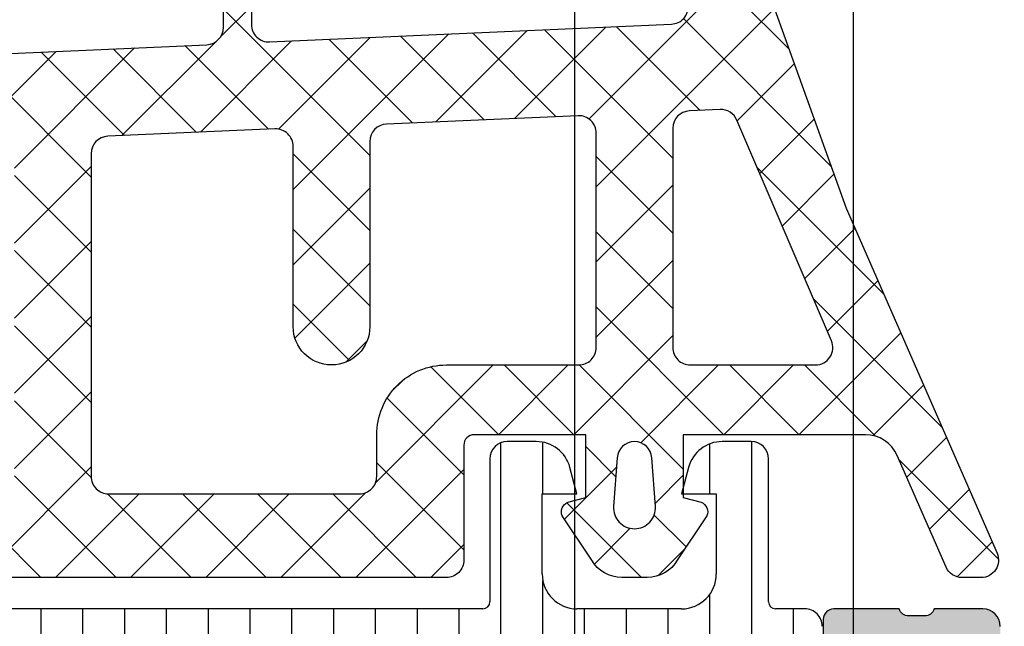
# Model space of a CAD drawing. Header units: millimetres. Extents: x 373037 to 682063, y 76092 to 274210.
# Tile 408 of 552: x 681566 to 681594, y 260267 to 260285. Entities that reach past the tile are written whole.
import ezdxf

# ---------------------------------------------------------------- set-up
doc = ezdxf.new("R2010")
doc.units = ezdxf.units.MM
doc.header["$LTSCALE"] = 100
doc.layers.add('PUDORYS', color=253, linetype='CONTINUOUS')

msp = doc.modelspace()

# ---------------------------------------------------------------- hatches: boundary and pattern name
at = {"layer": 'PUDORYS', "true_color": 0x939598}
h = msp.add_hatch(color=252, dxfattribs=at)
edge = h.paths.add_edge_path()
edge.add_arc((681603.9562517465, 260312.6542703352), 0.5000674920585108, 0.007732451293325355, 89.99226754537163)
edge.add_line((681603.9563192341, 260313.1543378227), (681599.9563192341, 260313.1543378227))
edge.add_arc((681599.9563867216, 260312.6542703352), 0.5000674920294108, 90.0077324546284, 179.9922675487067)
edge.add_line((681599.4563192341, 260312.6543378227), (681599.4563192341, 260311.3542889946))
edge.add_arc((681599.9563561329, 260311.3543258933), 0.500036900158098, 180.0042279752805, 269.9957720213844)
edge.add_line((681599.9563192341, 260310.8542889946), (681600.4563192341, 260310.8542889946))
edge.add_line((681600.4563192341, 260310.8542889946), (681600.4563192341, 260311.8542889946))
edge.add_line((681600.4563192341, 260311.8542889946), (681601.9563192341, 260311.8542889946))
edge.add_arc((681601.9563562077, 260310.8543259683), 0.9999630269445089, -0.0021185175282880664, 90.0021185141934, ccw=False)
edge.add_line((681602.9563192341, 260310.8542889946), (681602.9563192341, 260306.8542889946))
edge.add_arc((681601.9562423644, 260306.8543658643), 1.000076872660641, 270.0044039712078, 359.9955960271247, ccw=False)
edge.add_line((681601.9563192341, 260305.8542889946), (681600.4563192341, 260305.8542889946))
edge.add_line((681600.4563192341, 260305.8542889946), (681600.4563192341, 260306.8542889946))
edge.add_line((681600.4563192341, 260306.8542889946), (681599.9563192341, 260306.8542889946))
edge.add_arc((681599.9562617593, 260306.3543464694), 0.4999425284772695, 89.99341311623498, 180.0065868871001)
edge.add_line((681599.4563192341, 260306.3542889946), (681599.4563192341, 260303.5543012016))
edge.add_arc((681599.9563192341, 260303.5543012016), 0.5, 180, 270)
edge.add_line((681599.9563192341, 260303.0543012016), (681600.156319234, 260303.0543012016))
edge.add_arc((681600.156319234, 260303.5543012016), 0.5, 270, 360)
edge.add_line((681600.656319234, 260303.5543012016), (681600.656319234, 260304.0543012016))
edge.add_arc((681601.1563543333, 260304.0542661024), 0.5000351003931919, 90.00402178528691, 179.995978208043, ccw=False)
edge.add_line((681601.156319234, 260304.5543012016), (681601.9563222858, 260304.5543012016))
edge.add_arc((681601.9563057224, 260304.0542846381), 0.5000165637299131, 0.0018979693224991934, 89.99810203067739, ccw=False)
edge.add_line((681602.4563222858, 260304.0543012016), (681602.4563222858, 260272.7543073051))
edge.add_line((681602.4563222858, 260272.7543073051), (681602.0239256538, 260266.7158496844))
edge.add_arc((681601.0247059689, 260266.7543057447), 0.9999594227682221, 269.9999999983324, 357.79599713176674, ccw=False)
edge.add_line((681601.0247059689, 260265.7543463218), (681594.3562537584, 260265.7543463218))
edge.add_arc((681594.3562537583, 260266.2543463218), 0.5, 180, 270, ccw=False)
edge.add_line((681593.8562537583, 260266.2543463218), (681593.8562537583, 260267.1543463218))
edge.add_arc((681593.3562537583, 260267.1543463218), 0.5, 0, 90)
edge.add_line((681593.3562537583, 260267.6543463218), (681591.9562522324, 260267.6543463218))
edge.add_arc((681591.6887316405, 260267.7331827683), 0.2788950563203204, 268.8354106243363, 343.58012358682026, ccw=False)
edge.add_line((681591.6830632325, 260267.4543453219), (681591.2294692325, 260267.4543453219))
edge.add_arc((681591.223808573, 260267.7332134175), 0.2789255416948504, 196.4245945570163, 271.16287008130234, ccw=False)
edge.add_line((681590.9562652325, 260267.6543463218), (681589.0762542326, 260267.6543463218))
edge.add_arc((681589.0762542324, 260267.3543463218), 0.3000000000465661, 89.99999999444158, 179.9999999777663)
edge.add_line((681588.7762542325, 260267.3543463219), (681588.7762542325, 260266.3743720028))
edge.add_arc((681589.0762542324, 260266.3743720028), 0.2999999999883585, 180, 270.0000000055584)
edge.add_line((681589.0762542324, 260266.0743720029), (681591.8362522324, 260266.0743720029))
edge.add_arc((681591.8362522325, 260265.9543720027), 0.1200000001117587, 5.5584223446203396e-08, 90.00000001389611, ccw=False)
edge.add_line((681591.9562522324, 260265.9543720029), (681591.9562522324, 260261.6543463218))
edge.add_arc((681591.4562522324, 260261.6543463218), 0.5, 270.0000000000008, 360, ccw=False)
edge.add_line((681591.4562522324, 260261.1543463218), (681590.7562522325, 260261.1543463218))
edge.add_line((681590.7562522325, 260261.1543463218), (681588.3634319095, 260262.5358417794))
edge.add_arc((681588.2943720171, 260262.4162265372), 0.1381197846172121, 59.99999999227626, 180)
edge.add_line((681588.1562522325, 260262.4162265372), (681588.1562522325, 260258.6543463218))
edge.add_arc((681586.1562522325, 260258.6543463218), 2, 270.0000000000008, 360, ccw=False)
edge.add_line((681586.1562522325, 260256.6543463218), (681585.5882568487, 260256.6543463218))
edge.add_arc((681585.5882568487, 260256.1543463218), 0.5, 89.9999999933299, 124.4790717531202)
edge.add_arc((681588.1357301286, 260252.4448477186), 4.999999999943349, 124.4790717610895, 174.6507719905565)
edge.add_arc((681583.2943788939, 260252.8924661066), 0.1381197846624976, 172.2975625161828, 299.9999999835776)
edge.add_line((681583.3634387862, 260252.7728508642), (681585.7562591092, 260254.1543463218))
edge.add_line((681585.7562591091, 260254.1543463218), (681586.4562591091, 260254.1543463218))
edge.add_arc((681586.4562591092, 260253.6543463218), 0.5, 0, 90, ccw=False)
edge.add_line((681586.9562591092, 260253.6543463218), (681586.9562591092, 260249.3543206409))
edge.add_arc((681586.8362591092, 260249.3543206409), 0.1199999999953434, 270.0000000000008, 360, ccw=False)
edge.add_line((681586.8362591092, 260249.2343206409), (681584.0762611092, 260249.2343206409))
edge.add_arc((681584.0762611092, 260248.9343206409), 0.3000000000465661, 90.00000000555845, 180)
edge.add_line((681583.7762611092, 260248.9343206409), (681583.7762611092, 260247.9543463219))
edge.add_arc((681584.0762611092, 260247.9543463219), 0.3000000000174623, 180, 269.9999999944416)
edge.add_line((681584.0762611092, 260247.6543463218), (681585.9562721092, 260247.6543463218))
edge.add_arc((681586.2238154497, 260247.5754792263), 0.278925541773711, 88.83712994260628, 163.5754054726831, ccw=False)
edge.add_line((681586.2294761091, 260247.8543473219), (681586.6830701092, 260247.8543473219))
edge.add_arc((681586.6887385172, 260247.5755098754), 0.278895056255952, 16.4198763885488, 91.16458936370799, ccw=False)
edge.add_line((681586.9562591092, 260247.6543463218), (681589.9563175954, 260247.6543463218))
edge.add_line((681589.9563175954, 260247.6543463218), (681590.6564204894, 260248.3544186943))
edge.add_line((681590.6564204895, 260248.3544186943), (681590.6564204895, 260248.9544247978))
edge.add_line((681590.6564204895, 260248.9544247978), (681589.056414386, 260248.9544247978))
edge.add_arc((681589.0564238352, 260249.4544342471), 0.5000094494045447, 180.0010827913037, 269.9989172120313, ccw=False)
edge.add_line((681588.556414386, 260249.4544247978), (681588.556414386, 260249.8498528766))
edge.add_arc((681589.0564143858, 260249.8498528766), 0.4999999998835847, 165.0000000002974, 180, ccw=False)
edge.add_line((681588.5734514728, 260249.9792623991), (681588.9576602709, 260251.4131491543))
edge.add_arc((681589.9235860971, 260251.1543301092), 0.9999999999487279, 89.99999999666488, 165.0000000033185, ccw=False)
edge.add_line((681589.9235860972, 260252.1543301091), (681595.6564082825, 260252.1543301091))
edge.add_line((681595.6564082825, 260252.1543301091), (681595.6564082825, 260248.9544247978))
edge.add_line((681595.6564082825, 260248.9544247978), (681594.8564204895, 260248.9544247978))
edge.add_line((681594.8564204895, 260248.9544247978), (681594.8564204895, 260248.3544186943))
edge.add_line((681594.8564204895, 260248.3544186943), (681596.0688533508, 260247.6544370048))
edge.add_line((681596.0688533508, 260247.6544370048), (681597.1564082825, 260247.6544370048))
edge.add_line((681597.1564082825, 260247.6544370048), (681597.1564082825, 260262.6543463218))
edge.add_arc((681597.6564082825, 260262.6543463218), 0.5, 90, 180, ccw=False)
edge.add_line((681597.6564082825, 260263.1543463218), (681603.4563192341, 260263.1543463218))
edge.add_arc((681603.4563192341, 260264.1543463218), 1, 270, 360)
edge.add_line((681604.4563192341, 260264.1543463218), (681604.4563192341, 260312.6543378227))
edge = h.paths.add_edge_path(flags=16)
edge.add_line((681594.8564204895, 260253.7543301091), (681590.4564204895, 260253.7543301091))
edge.add_arc((681590.4564204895, 260254.2543301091), 0.5, 180, 270, ccw=False)
edge.add_line((681589.9564204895, 260254.2543301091), (681589.9564204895, 260258.6543301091))
edge.add_arc((681590.4564204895, 260258.6543301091), 0.5, 90, 180, ccw=False)
edge.add_line((681590.4564204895, 260259.1543301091), (681594.8564204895, 260259.1543301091))
edge.add_arc((681594.8564204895, 260258.6543301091), 0.5, 0, 90, ccw=False)
edge.add_line((681595.3564204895, 260258.6543301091), (681595.3564204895, 260254.2543301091))
edge.add_arc((681594.8564204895, 260254.2543301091), 0.5, 270.0000000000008, 360, ccw=False)
h = msp.add_hatch(dxfattribs=at)
h.set_pattern_fill('ANSI37', color=252, scale=0.48, angle=180, style=0)
h.set_pattern_definition([(225, (681579.4563192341, 260272.6543378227), (1.077630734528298, -1.077630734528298), []), (315, (681579.4563192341, 260272.6543378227), (1.077630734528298, 1.077630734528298), [])])
edge = h.paths.add_edge_path(flags=16)
edge.add_line((681582.8575962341, 260271.9900438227), (681582.7578522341, 260270.5971898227))
edge.add_arc((681583.3563191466, 260270.5543323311), 0.5999995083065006, 175.9039194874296, 270.0000083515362)
edge.add_arc((681583.3563193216, 260270.5543323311), 0.5999995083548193, 269.9999916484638, 364.0960805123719)
edge.add_line((681583.9547862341, 260270.5971898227), (681583.8550422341, 260271.9900438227))
edge.add_arc((681583.356319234, 260271.9543293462), 0.5000001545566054, 4.096064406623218, 175.903935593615)
edge = h.paths.add_edge_path(flags=16)
edge.add_arc((681584.9563158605, 260275.1543374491), 0.4999996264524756, 179.9999571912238, 270.0000428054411)
edge.add_line((681584.9563162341, 260274.6543378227), (681588.550001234, 260274.6543378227))
edge.add_arc((681588.5500012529, 260275.1543381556), 0.5000003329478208, 269.9999978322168, 383.2180265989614)
edge.add_line((681589.009507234, 260275.3514538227), (681586.293629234, 260281.6825558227))
edge.add_arc((681585.8341238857, 260281.485439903), 0.4999998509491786, 23.21808178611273, 92.50011062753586)
edge.add_line((681585.812313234, 260281.9849638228), (681584.934506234, 260281.9466378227))
edge.add_arc((681584.9563157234, 260281.4471142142), 0.4999994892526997, 92.49997911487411, 180.0000448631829)
edge.add_line((681584.4563162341, 260281.4471138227), (681584.4563162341, 260275.1543378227))
edge = h.paths.add_edge_path(flags=16)
edge.add_line((681559.402397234, 260280.5624998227), (681555.253727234, 260271.6656468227))
edge.add_arc((681555.706880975, 260271.4543376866), 0.4999998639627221, 154.9999920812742, 270.0000296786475)
edge.add_line((681555.7068812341, 260270.9543378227), (681565.056316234, 260270.9543378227))
edge.add_arc((681565.0563166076, 260271.4543374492), 0.4999996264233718, 269.9999571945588, 360.0000428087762)
edge.add_line((681565.556316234, 260271.4543378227), (681565.556316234, 260280.5782608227))
edge.add_arc((681565.0563161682, 260280.5782606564), 0.5000000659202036, 1.904982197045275e-05, 92.50002724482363)
edge.add_line((681565.0345062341, 260281.0777848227), (681559.8337422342, 260280.8507148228))
edge.add_arc((681559.8555519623, 260280.3511894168), 0.5000012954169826, 92.49999748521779, 154.9999080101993)
edge = h.paths.add_edge_path(flags=16)
edge.add_arc((681568.2563158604, 260271.4543374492), 0.4999996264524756, 179.9999571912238, 270.0000428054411)
edge.add_line((681568.256316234, 260270.9543378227), (681575.4563162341, 260270.9543378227))
edge.add_arc((681575.4563166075, 260271.4543374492), 0.4999996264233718, 269.9999571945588, 360.0000428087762)
edge.add_line((681575.9563162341, 260271.4543378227), (681575.9563162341, 260272.6543378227))
edge.add_arc((681577.9563147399, 260272.6543393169), 1.999998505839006, 89.99995719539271, 180.0000428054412, ccw=False)
edge.add_line((681577.9563162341, 260274.6543378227), (681581.7563162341, 260274.6543378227))
edge.add_arc((681581.7563166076, 260275.1543374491), 0.4999996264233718, 269.9999571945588, 360.0000428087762)
edge.add_line((681582.256316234, 260275.1543378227), (681582.256316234, 260281.3073988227))
edge.add_arc((681581.7563161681, 260281.3073986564), 0.5000000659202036, 1.906316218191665e-05, 92.50002724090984)
edge.add_line((681581.7345062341, 260281.8069228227), (681576.2345062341, 260281.5667878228))
edge.add_arc((681576.2563157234, 260281.0672642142), 0.4999994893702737, 92.4999791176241, 180.0000448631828)
edge.add_line((681575.756316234, 260281.0672638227), (681575.756316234, 260275.7543378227))
edge.add_arc((681574.656316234, 260275.7543378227), 1.100000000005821, 180.0000000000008, 360, ccw=False)
edge.add_line((681573.556316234, 260275.7543378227), (681573.556316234, 260280.9275488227))
edge.add_arc((681573.0563161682, 260280.9275486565), 0.5000000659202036, 1.904982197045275e-05, 92.50002724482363)
edge.add_line((681573.0345062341, 260281.4270728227), (681568.2345062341, 260281.2174998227))
edge.add_arc((681568.2563157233, 260280.7179762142), 0.4999994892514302, 92.49997911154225, 180.0000448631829)
edge.add_line((681567.756316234, 260280.7179758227), (681567.756316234, 260271.4543378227))
edge = h.paths.add_edge_path()
edge.add_line((681553.043263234, 260272.8407948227), (681557.141112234, 260281.6286608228))
edge.add_ellipse((681559.8600376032, 260280.3608033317), major_axis=(-3.000002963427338, 0), ratio=1, start_angle=272.5000588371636, end_angle=334.9999693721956, ccw=False)
edge.add_line((681559.729176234, 260283.3579508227), (681560.378126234, 260283.3862848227))
edge.add_ellipse((681560.3563167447, 260283.8858084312), major_axis=(-0.4999994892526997, 0), ratio=1, start_angle=92.4999791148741, end_angle=180.0000448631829)
edge.add_line((681560.856316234, 260283.8858088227), (681560.856316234, 260284.8543378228))
edge.add_ellipse((681560.9563161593, 260284.8543378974), major_axis=(-0.09999992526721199, 0), ratio=1, start_angle=-90.00004282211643, end_angle=4.275541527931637e-05, ccw=False)
edge.add_line((681560.9563162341, 260284.9543378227), (681561.556316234, 260284.9543378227))
edge.add_ellipse((681561.5563163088, 260284.8543378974), major_axis=(-0.09999992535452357, 0), ratio=1, start_angle=179.9999572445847, end_angle=270.0000428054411, ccw=False)
edge.add_line((681561.656316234, 260284.8543378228), (681561.656316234, 260283.9512998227))
edge.add_ellipse((681562.1563162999, 260283.9512999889), major_axis=(-0.5000000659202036, 0), ratio=1, start_angle=1.904982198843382e-05, end_angle=92.5000272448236)
edge.add_line((681562.1781262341, 260283.4517758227), (681571.0784202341, 260283.8456138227))
edge.add_ellipse((681571.0563161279, 260284.3451250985), major_axis=(-0.5000001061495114, 0), ratio=1, start_angle=92.53376922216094, end_angle=180.0000829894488)
edge.add_line((681571.556316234, 260284.3451258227), (681571.556316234, 260284.9543378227))
edge.add_ellipse((681571.6563161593, 260284.9543378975), major_axis=(-0.09999992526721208, 0), ratio=1, start_angle=-90.00004280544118, end_angle=4.28221164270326e-05, ccw=False)
edge.add_line((681571.656316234, 260285.0543378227), (681572.256316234, 260285.0543378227))
edge.add_ellipse((681572.2563163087, 260284.9543378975), major_axis=(-0.09999992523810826, 0), ratio=1, start_angle=179.9999571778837, end_angle=270.0000428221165, ccw=False)
edge.add_line((681572.356316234, 260284.9543378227), (681572.356316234, 260284.4247758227))
edge.add_ellipse((681572.8563167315, 260284.424775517), major_axis=(-0.5000004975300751, 0), ratio=1, start_angle=-3.50313650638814e-05, end_angle=92.53369799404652)
edge.add_line((681572.8784202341, 260283.9252638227), (681584.4186452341, 260284.4359198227))
edge.add_ellipse((681584.3968357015, 260284.9354444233), major_axis=(-0.5000004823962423, 0), ratio=1, start_angle=92.49997908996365, end_angle=183.2170573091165)
edge.add_line((681584.8960482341, 260284.9635038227), (681584.607485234, 260290.0972468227))
edge.add_ellipse((681584.197067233, 260289.9816913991), major_axis=(-0.4263754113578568, 0), ratio=1, start_angle=195.7248544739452, end_angle=339.2410276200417)
edge.add_line((681583.798372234, 260290.1328148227), (681583.799612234, 260289.9002118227))
edge.add_line((681583.7996122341, 260289.9002118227), (681584.0977502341, 260288.0176328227))
edge.add_line((681584.0977502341, 260288.0176328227), (681583.6973242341, 260285.1683478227))
edge.add_ellipse((681583.4002436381, 260285.2100984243), major_axis=(-0.2999999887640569, 0), ratio=1, start_angle=55.4022536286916, end_angle=172.0002559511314, ccw=False)
edge.add_ellipse((681584.9333570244, 260287.4326695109), major_axis=(-3.000047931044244, 0), ratio=1, start_angle=-18.00842457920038, end_angle=55.4023587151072, ccw=False)
edge.add_line((681582.0802782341, 260288.3601548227), (681582.7138542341, 260290.6150458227))
edge.add_ellipse((681583.4890667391, 260290.4541162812), major_axis=(-0.791740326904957, 0), ratio=1, start_angle=276.7983462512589, end_angle=348.2723102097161, ccw=False)
edge.add_line((681583.3953442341, 260291.2402898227), (681584.4535542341, 260291.2415108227))
edge.add_ellipse((681584.3244299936, 260290.0624245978), major_axis=(-1.186135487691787, 0), ratio=1, start_angle=198.655576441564, end_angle=263.75032184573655, ccw=False)
edge.add_line((681585.4482442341, 260290.4418438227), (681586.5425772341, 260287.2005038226))
edge.add_line((681586.5425772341, 260287.2005038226), (681589.4323552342, 260279.1507088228))
edge.add_line((681589.432355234, 260279.1507088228), (681593.765164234, 260269.2528318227))
edge.add_ellipse((681593.3061552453, 260269.0545617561), major_axis=(-0.5000002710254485, 0), ratio=1, start_angle=90.06657638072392, end_angle=203.3620494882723, ccw=False)
edge.add_line((681593.3067362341, 260268.5545618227), (681592.760035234, 260268.5539268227))
edge.add_ellipse((681592.7594549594, 260269.0539269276), major_axis=(-0.5000004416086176, 0), ratio=1, start_angle=23.920824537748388, end_angle=90.06649452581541, ccw=False)
edge.add_line((681592.302401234, 260268.8511898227), (681590.900645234, 260272.0551928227))
edge.add_ellipse((681589.9845041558, 260271.6543384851), major_axis=(-0.9999993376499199, 0), ratio=1, start_angle=203.631614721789, end_angle=270.000052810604)
edge.add_line((681589.984503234, 260272.6543378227), (681584.756561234, 260272.6543378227))
edge.add_line((681584.756561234, 260272.6543378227), (681584.7565522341, 260270.8548588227))
edge.add_line((681584.7565522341, 260270.8548588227), (681585.2713532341, 260270.7169168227))
edge.add_ellipse((681585.1565879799, 260270.4397628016), major_axis=(-0.2999756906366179, 0), ratio=1, start_angle=157.4964333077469, end_angle=247.5062997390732, ccw=False)
edge.add_line((681585.4337222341, 260270.3249498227), (681584.5845552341, 260269.0548228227))
edge.add_ellipse((681583.7186910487, 260269.5545435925), major_axis=(-0.9997207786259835, 0), ratio=1, start_angle=89.99238815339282, end_angle=150.0092393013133, ccw=False)
edge.add_line((681583.718558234, 260268.5548228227), (681582.994197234, 260268.5548538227))
edge.add_ellipse((681582.9944052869, 260269.5545916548), major_axis=(-0.9997378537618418, 0), ratio=1, start_angle=29.991324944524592, end_angle=89.98807632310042, ccw=False)
edge.add_line((681582.1285312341, 260269.0548538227), (681581.2793642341, 260270.3249498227))
edge.add_ellipse((681581.5565117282, 260270.4397617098), major_axis=(-0.2999875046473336, 0), ratio=1, start_angle=-67.50139619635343, end_angle=22.502406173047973, ccw=False)
edge.add_line((681581.441718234, 260270.7169168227), (681581.956534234, 260270.8548888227))
edge.add_line((681581.9565342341, 260270.8548888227), (681581.9565422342, 260272.6543378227))
edge.add_line((681581.956542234, 260272.6543378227), (681578.7563152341, 260272.6543378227))
edge.add_ellipse((681578.7563150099, 260272.3543380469), major_axis=(-0.2999997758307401, 0), ratio=1, start_angle=-90.00004281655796, end_angle=4.279988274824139e-05)
edge.add_line((681578.4563152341, 260272.3543378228), (681578.4563152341, 260269.0543418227))
edge.add_ellipse((681577.9563156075, 260269.0543414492), major_axis=(-0.4999996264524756, 0), ratio=1, start_angle=89.99995719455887, end_angle=180.0000428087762, ccw=False)
edge.add_line((681577.9563152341, 260268.5543418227), (681551.0586932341, 260268.5543418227))
edge.add_line((681551.0586932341, 260268.5543418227), (681550.1635752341, 260270.1047338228))
edge.add_ellipse((681550.5965877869, 260270.3547339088), major_axis=(-0.4999999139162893, 0), ratio=1, start_angle=-89.99993665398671, end_angle=30.000017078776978, ccw=False)
edge.add_line((681550.5965872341, 260270.8547338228), (681550.5965872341, 260272.5521048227))
edge.add_line((681550.5965872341, 260272.5521048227), (681552.590109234, 260272.5521048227))
edge.add_ellipse((681552.5901095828, 260273.0521050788), major_axis=(-0.5000002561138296, 0), ratio=1, start_angle=89.99996004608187, end_angle=154.9998714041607)
h = msp.add_hatch(dxfattribs=at)
h.set_pattern_fill('ANSI37', color=252, scale=0.48, angle=180, style=0)
h.set_pattern_definition([(225, (681579.4563192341, 260272.6543376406), (1.077630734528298, -1.077630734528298), []), (315, (681579.4563192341, 260272.6543376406), (1.077630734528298, 1.077630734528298), [])])
edge = h.paths.add_edge_path(flags=16)
edge.add_line((681582.8575962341, 260271.9900436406), (681582.7578522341, 260270.5971896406))
edge.add_arc((681583.3563191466, 260270.554332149), 0.5999995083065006, 175.9039194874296, 270.0000083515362)
edge.add_arc((681583.3563193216, 260270.554332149), 0.5999995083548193, 269.9999916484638, 364.0960805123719)
edge.add_line((681583.9547862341, 260270.5971896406), (681583.8550422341, 260271.9900436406))
edge.add_arc((681583.356319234, 260271.9543291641), 0.5000001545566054, 4.096064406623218, 175.903935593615)
edge = h.paths.add_edge_path(flags=16)
edge.add_arc((681584.9563158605, 260275.154337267), 0.4999996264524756, 179.9999571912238, 270.0000428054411)
edge.add_line((681584.9563162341, 260274.6543376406), (681588.550001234, 260274.6543376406))
edge.add_arc((681588.5500012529, 260275.1543379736), 0.5000003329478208, 269.9999978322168, 383.2180265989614)
edge.add_line((681589.009507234, 260275.3514536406), (681586.293629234, 260281.6825556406))
edge.add_arc((681585.8341238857, 260281.4854397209), 0.4999998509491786, 23.21808178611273, 92.50011062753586)
edge.add_line((681585.812313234, 260281.9849636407), (681584.934506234, 260281.9466376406))
edge.add_arc((681584.9563157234, 260281.4471140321), 0.4999994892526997, 92.49997911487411, 180.0000448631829)
edge.add_line((681584.4563162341, 260281.4471136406), (681584.4563162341, 260275.1543376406))
edge = h.paths.add_edge_path(flags=16)
edge.add_line((681559.402397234, 260280.5624996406), (681555.253727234, 260271.6656466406))
edge.add_arc((681555.706880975, 260271.4543375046), 0.4999998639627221, 154.9999920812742, 270.0000296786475)
edge.add_line((681555.7068812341, 260270.9543376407), (681565.056316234, 260270.9543376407))
edge.add_arc((681565.0563166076, 260271.4543372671), 0.4999996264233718, 269.9999571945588, 360.0000428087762)
edge.add_line((681565.556316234, 260271.4543376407), (681565.556316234, 260280.5782606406))
edge.add_arc((681565.0563161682, 260280.5782604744), 0.5000000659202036, 1.904982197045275e-05, 92.50002724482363)
edge.add_line((681565.0345062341, 260281.0777846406), (681559.8337422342, 260280.8507146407))
edge.add_arc((681559.8555519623, 260280.3511892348), 0.5000012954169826, 92.49999748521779, 154.9999080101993)
edge = h.paths.add_edge_path(flags=16)
edge.add_arc((681568.2563158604, 260271.4543372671), 0.4999996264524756, 179.9999571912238, 270.0000428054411)
edge.add_line((681568.256316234, 260270.9543376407), (681575.4563162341, 260270.9543376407))
edge.add_arc((681575.4563166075, 260271.4543372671), 0.4999996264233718, 269.9999571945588, 360.0000428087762)
edge.add_line((681575.9563162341, 260271.4543376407), (681575.9563162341, 260272.6543376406))
edge.add_arc((681577.9563147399, 260272.6543391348), 1.999998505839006, 89.99995719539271, 180.0000428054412, ccw=False)
edge.add_line((681577.9563162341, 260274.6543376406), (681581.7563162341, 260274.6543376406))
edge.add_arc((681581.7563166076, 260275.154337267), 0.4999996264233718, 269.9999571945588, 360.0000428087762)
edge.add_line((681582.256316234, 260275.1543376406), (681582.256316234, 260281.3073986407))
edge.add_arc((681581.7563161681, 260281.3073984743), 0.5000000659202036, 1.906316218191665e-05, 92.50002724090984)
edge.add_line((681581.7345062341, 260281.8069226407), (681576.2345062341, 260281.5667876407))
edge.add_arc((681576.2563157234, 260281.0672640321), 0.4999994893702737, 92.4999791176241, 180.0000448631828)
edge.add_line((681575.756316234, 260281.0672636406), (681575.756316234, 260275.7543376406))
edge.add_arc((681574.656316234, 260275.7543376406), 1.100000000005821, 180.0000000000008, 360, ccw=False)
edge.add_line((681573.556316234, 260275.7543376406), (681573.556316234, 260280.9275486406))
edge.add_arc((681573.0563161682, 260280.9275484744), 0.5000000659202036, 1.904982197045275e-05, 92.50002724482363)
edge.add_line((681573.0345062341, 260281.4270726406), (681568.2345062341, 260281.2174996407))
edge.add_arc((681568.2563157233, 260280.7179760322), 0.4999994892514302, 92.49997911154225, 180.0000448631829)
edge.add_line((681567.756316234, 260280.7179756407), (681567.756316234, 260271.4543376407))
edge = h.paths.add_edge_path()
edge.add_line((681553.043263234, 260272.8407946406), (681557.141112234, 260281.6286606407))
edge.add_ellipse((681559.8600376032, 260280.3608031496), major_axis=(-3.000002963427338, 0), ratio=1, start_angle=272.5000588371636, end_angle=334.9999693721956, ccw=False)
edge.add_line((681559.729176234, 260283.3579506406), (681560.378126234, 260283.3862846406))
edge.add_ellipse((681560.3563167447, 260283.8858082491), major_axis=(-0.4999994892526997, 0), ratio=1, start_angle=92.4999791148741, end_angle=180.0000448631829)
edge.add_line((681560.856316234, 260283.8858086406), (681560.856316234, 260284.8543376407))
edge.add_ellipse((681560.9563161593, 260284.8543377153), major_axis=(-0.09999992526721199, 0), ratio=1, start_angle=-90.00004282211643, end_angle=4.275541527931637e-05, ccw=False)
edge.add_line((681560.9563162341, 260284.9543376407), (681561.556316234, 260284.9543376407))
edge.add_ellipse((681561.5563163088, 260284.8543377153), major_axis=(-0.09999992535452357, 0), ratio=1, start_angle=179.9999572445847, end_angle=270.0000428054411, ccw=False)
edge.add_line((681561.656316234, 260284.8543376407), (681561.656316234, 260283.9512996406))
edge.add_ellipse((681562.1563162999, 260283.9512998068), major_axis=(-0.5000000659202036, 0), ratio=1, start_angle=1.904982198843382e-05, end_angle=92.5000272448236)
edge.add_line((681562.1781262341, 260283.4517756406), (681571.0784202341, 260283.8456136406))
edge.add_ellipse((681571.0563161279, 260284.3451249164), major_axis=(-0.5000001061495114, 0), ratio=1, start_angle=92.53376922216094, end_angle=180.0000829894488)
edge.add_line((681571.556316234, 260284.3451256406), (681571.556316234, 260284.9543376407))
edge.add_ellipse((681571.6563161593, 260284.9543377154), major_axis=(-0.09999992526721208, 0), ratio=1, start_angle=-90.00004280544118, end_angle=4.28221164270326e-05, ccw=False)
edge.add_line((681571.656316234, 260285.0543376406), (681572.256316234, 260285.0543376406))
edge.add_ellipse((681572.2563163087, 260284.9543377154), major_axis=(-0.09999992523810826, 0), ratio=1, start_angle=179.9999571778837, end_angle=270.0000428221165, ccw=False)
edge.add_line((681572.356316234, 260284.9543376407), (681572.356316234, 260284.4247756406))
edge.add_ellipse((681572.8563167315, 260284.4247753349), major_axis=(-0.5000004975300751, 0), ratio=1, start_angle=-3.50313650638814e-05, end_angle=92.53369799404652)
edge.add_line((681572.8784202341, 260283.9252636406), (681584.4186452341, 260284.4359196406))
edge.add_ellipse((681584.3968357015, 260284.9354442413), major_axis=(-0.5000004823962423, 0), ratio=1, start_angle=92.49997908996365, end_angle=183.2170573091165)
edge.add_line((681584.8960482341, 260284.9635036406), (681584.607485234, 260290.0972466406))
edge.add_ellipse((681584.197067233, 260289.981691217), major_axis=(-0.4263754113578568, 0), ratio=1, start_angle=195.7248544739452, end_angle=339.2410276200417)
edge.add_line((681583.798372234, 260290.1328146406), (681583.799612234, 260289.9002116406))
edge.add_line((681583.7996122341, 260289.9002116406), (681584.0977502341, 260288.0176326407))
edge.add_line((681584.0977502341, 260288.0176326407), (681583.6973242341, 260285.1683476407))
edge.add_ellipse((681583.4002436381, 260285.2100982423), major_axis=(-0.2999999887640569, 0), ratio=1, start_angle=55.4022536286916, end_angle=172.0002559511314, ccw=False)
edge.add_ellipse((681584.9333570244, 260287.4326693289), major_axis=(-3.000047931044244, 0), ratio=1, start_angle=-18.00842457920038, end_angle=55.4023587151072, ccw=False)
edge.add_line((681582.0802782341, 260288.3601546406), (681582.7138542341, 260290.6150456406))
edge.add_ellipse((681583.4890667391, 260290.4541160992), major_axis=(-0.791740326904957, 0), ratio=1, start_angle=276.7983462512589, end_angle=348.2723102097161, ccw=False)
edge.add_line((681583.3953442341, 260291.2402896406), (681584.4535542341, 260291.2415106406))
edge.add_ellipse((681584.3244299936, 260290.0624244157), major_axis=(-1.186135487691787, 0), ratio=1, start_angle=198.655576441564, end_angle=263.75032184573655, ccw=False)
edge.add_line((681585.4482442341, 260290.4418436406), (681586.5425772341, 260287.2005036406))
edge.add_line((681586.5425772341, 260287.2005036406), (681589.4323552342, 260279.1507086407))
edge.add_line((681589.432355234, 260279.1507086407), (681593.765164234, 260269.2528316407))
edge.add_ellipse((681593.3061552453, 260269.054561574), major_axis=(-0.5000002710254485, 0), ratio=1, start_angle=90.06657638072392, end_angle=203.3620494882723, ccw=False)
edge.add_line((681593.3067362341, 260268.5545616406), (681592.760035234, 260268.5539266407))
edge.add_ellipse((681592.7594549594, 260269.0539267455), major_axis=(-0.5000004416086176, 0), ratio=1, start_angle=23.920824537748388, end_angle=90.06649452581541, ccw=False)
edge.add_line((681592.302401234, 260268.8511896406), (681590.900645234, 260272.0551926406))
edge.add_ellipse((681589.9845041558, 260271.654338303), major_axis=(-0.9999993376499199, 0), ratio=1, start_angle=203.631614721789, end_angle=270.000052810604)
edge.add_line((681589.984503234, 260272.6543376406), (681584.756561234, 260272.6543376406))
edge.add_line((681584.756561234, 260272.6543376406), (681584.7565522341, 260270.8548586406))
edge.add_line((681584.7565522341, 260270.8548586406), (681585.2713532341, 260270.7169166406))
edge.add_ellipse((681585.1565879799, 260270.4397626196), major_axis=(-0.2999756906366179, 0), ratio=1, start_angle=157.4964333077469, end_angle=247.5062997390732, ccw=False)
edge.add_line((681585.4337222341, 260270.3249496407), (681584.5845552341, 260269.0548226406))
edge.add_ellipse((681583.7186910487, 260269.5545434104), major_axis=(-0.9997207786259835, 0), ratio=1, start_angle=89.99238815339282, end_angle=150.0092393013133, ccw=False)
edge.add_line((681583.718558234, 260268.5548226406), (681582.994197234, 260268.5548536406))
edge.add_ellipse((681582.9944052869, 260269.5545914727), major_axis=(-0.9997378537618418, 0), ratio=1, start_angle=29.991324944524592, end_angle=89.98807632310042, ccw=False)
edge.add_line((681582.1285312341, 260269.0548536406), (681581.2793642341, 260270.3249496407))
edge.add_ellipse((681581.5565117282, 260270.4397615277), major_axis=(-0.2999875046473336, 0), ratio=1, start_angle=-67.50139619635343, end_angle=22.502406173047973, ccw=False)
edge.add_line((681581.441718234, 260270.7169166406), (681581.956534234, 260270.8548886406))
edge.add_line((681581.9565342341, 260270.8548886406), (681581.9565422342, 260272.6543376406))
edge.add_line((681581.956542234, 260272.6543376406), (681578.7563152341, 260272.6543376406))
edge.add_ellipse((681578.7563150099, 260272.3543378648), major_axis=(-0.2999997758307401, 0), ratio=1, start_angle=-90.00004281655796, end_angle=4.279988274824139e-05)
edge.add_line((681578.4563152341, 260272.3543376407), (681578.4563152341, 260269.0543416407))
edge.add_ellipse((681577.9563156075, 260269.0543412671), major_axis=(-0.4999996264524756, 0), ratio=1, start_angle=89.99995719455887, end_angle=180.0000428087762, ccw=False)
edge.add_line((681577.9563152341, 260268.5543416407), (681551.0586932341, 260268.5543416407))
edge.add_line((681551.0586932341, 260268.5543416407), (681550.1635752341, 260270.1047336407))
edge.add_ellipse((681550.5965877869, 260270.3547337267), major_axis=(-0.4999999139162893, 0), ratio=1, start_angle=-89.99993665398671, end_angle=30.000017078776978, ccw=False)
edge.add_line((681550.5965872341, 260270.8547336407), (681550.5965872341, 260272.5521046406))
edge.add_line((681550.5965872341, 260272.5521046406), (681552.590109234, 260272.5521046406))
edge.add_ellipse((681552.5901095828, 260273.0521048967), major_axis=(-0.5000002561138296, 0), ratio=1, start_angle=89.99996004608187, end_angle=154.9998714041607)
h = msp.add_hatch(dxfattribs=at)
h.set_pattern_fill('LINIE', color=252, scale=1.2, angle=90, style=0)
h.set_pattern_definition([(90, (679979.9212210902, 248347.5297934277), (-1.2, 7.347638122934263e-17), [])])
edge = h.paths.add_edge_path()
edge.add_arc((681589.0462359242, 260266.3451481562), 0.2999999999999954, 180.0020752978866, 270.002075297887, ccw=False)
edge.add_line((681588.7462359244, 260266.34513729), (681588.746207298, 260267.1554686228))
edge.add_arc((681588.2462099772, 260267.1554531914), 0.4999973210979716, 0.001768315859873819, 90.0023822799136)
edge.add_line((681588.246189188, 260267.655450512), (681587.4051169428, 260267.6567710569))
edge.add_arc((681587.4051169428, 260267.856771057), 0.1999999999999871, 180.0000000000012, 270.0000000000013, ccw=False)
edge.add_line((681587.2051169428, 260267.856771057), (681587.2051169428, 260271.956771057))
edge.add_arc((681586.7051169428, 260271.956771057), 0.5000000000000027, 0, 89.99999999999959)
edge.add_line((681586.7051169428, 260272.456771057), (681585.8743677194, 260272.456771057))
edge.add_arc((681585.8743677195, 260271.456771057), 0.9999999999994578, 90.00000000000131, 164.9999999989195)
edge.add_line((681584.9084418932, 260271.7155901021), (681584.7051169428, 260270.956771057))
edge.add_line((681584.7051169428, 260270.956771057), (681585.7051169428, 260270.956771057))
edge.add_line((681585.7051169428, 260270.956771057), (681585.7051169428, 260268.6567710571))
edge.add_arc((681584.7009904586, 260268.6584803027), 1.004127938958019, 270.23408772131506, 359.9024699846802, ccw=False)
edge.add_line((681584.7050929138, 260267.6543607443), (681581.7052145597, 260267.6543607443))
edge.add_arc((681581.7092429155, 260268.6584800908), 1.004127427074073, 180.0975179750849, 269.77014032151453, ccw=False)
edge.add_line((681580.7051169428, 260268.6567710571), (681580.7051169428, 260270.9567710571))
edge.add_line((681580.7051169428, 260270.956771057), (681581.7051169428, 260270.956771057))
edge.add_line((681581.7051169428, 260270.956771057), (681581.5017919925, 260271.7155901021))
edge.add_arc((681580.5358661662, 260271.456771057), 1.000000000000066, 15.00000000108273, 89.99999999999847)
edge.add_line((681580.5358661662, 260272.456771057), (681579.7051169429, 260272.456771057))
edge.add_arc((681579.7051169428, 260271.956771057), 0.4999999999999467, 89.99999999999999, 180)
edge.add_line((681579.2051169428, 260271.956771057), (681579.2051169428, 260267.856771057))
edge.add_arc((681579.000943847, 260267.8584996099), 0.2041804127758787, 271.15586894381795, 359.5149389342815, ccw=False)
edge.add_line((681579.0050626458, 260267.6543607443), (681553.1636958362, 260267.6543378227))
edge.add_arc((681553.1637112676, 260267.1543405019), 0.4999973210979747, 90.00176831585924, 180.002382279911)
edge.add_line((681552.6637139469, 260267.1543197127), (681552.6637425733, 260266.3439883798))
edge.add_arc((681552.3637425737, 260266.3439775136), 0.299999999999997, -89.9979247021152, 0.0020752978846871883, ccw=False)
edge.add_line((681552.3637534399, 260266.0439775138), (681549.9637550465, 260266.0442225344))
edge.add_arc((681549.963770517, 260265.5442265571), 0.499995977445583, 90.00177281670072, 180.0023777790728)
edge.add_line((681549.46377454, 260265.5442058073), (681549.4639011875, 260262.0676643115))
edge.add_arc((681550.4537141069, 260262.2100108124), 0.99999607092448, 188.1836833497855, 302.7290913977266)
edge.add_line((681550.9943795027, 260261.3687777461), (681553.2779885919, 260262.6873301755))
edge.add_arc((681553.5280042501, 260262.2543265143), 0.5000000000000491, 90.00213520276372, 120.00207189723, ccw=False)
edge.add_line((681553.527985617, 260262.754326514), (681587.8822543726, 260262.7554128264))
edge.add_arc((681587.8822719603, 260262.2554128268), 0.5000000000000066, 60.00207869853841, 90.00201539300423, ccw=False)
edge.add_line((681588.1322562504, 260262.6884345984), (681590.4159608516, 260261.3700476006))
edge.add_arc((681590.9565653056, 260262.2113198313), 0.9999960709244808, 237.2750591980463, 351.8204672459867)
edge.add_line((681591.9463885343, 260262.0690450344), (681591.9462618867, 260265.5455865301))
edge.add_arc((681591.4462659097, 260265.5455710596), 0.4999959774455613, 0.001772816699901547, 90.00237777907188)
edge.add_line((681591.4462451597, 260266.0455670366), (681589.0462467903, 260266.0451481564))
edge = h.paths.add_edge_path(flags=16)
edge.add_line((681564.8551231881, 260265.8548725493), (681564.8551231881, 260264.554878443))
edge.add_arc((681564.3551268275, 260264.5548748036), 0.4999963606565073, -90.00041704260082, 0.00041704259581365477, ccw=False)
edge.add_line((681564.3551231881, 260264.054878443), (681555.5051292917, 260264.054878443))
edge.add_arc((681555.5051256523, 260264.5548748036), 0.4999963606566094, 179.9995829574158, 270.00041704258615, ccw=False)
edge.add_line((681555.0051292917, 260264.554878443), (681555.0051292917, 260265.8548725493))
edge.add_arc((681555.5051292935, 260265.8548891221), 0.5000000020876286, 90.00000020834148, 180.0018991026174, ccw=False)
edge.add_line((681555.5051292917, 260266.3548891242), (681564.3551231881, 260266.3548891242))
edge.add_arc((681564.3551231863, 260265.854889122), 0.5000000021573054, -0.0018990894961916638, 89.99999978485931, ccw=False)
edge = h.paths.add_edge_path(flags=16)
edge.add_arc((681575.055129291, 260265.8548891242), 0.4999999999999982, -2.2737367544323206e-13, 90.000000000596, ccw=False)
edge.add_line((681575.555129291, 260265.8548891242), (681575.555129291, 260264.554878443))
edge.add_arc((681575.055129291, 260264.554878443), 0.4999999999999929, 269.9999999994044, 360, ccw=False)
edge.add_line((681575.055129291, 260264.054878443), (681566.3551231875, 260264.054878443))
edge.add_arc((681566.3551231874, 260264.554878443), 0.5000000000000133, 180.0000000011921, 269.99999999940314, ccw=False)
edge.add_line((681565.8551231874, 260264.554878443), (681565.8551231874, 260265.8548891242))
edge.add_arc((681566.3551231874, 260265.8548891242), 0.5000000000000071, 90.0000000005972, 180.0000000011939, ccw=False)
edge.add_line((681566.3551231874, 260266.3548891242), (681575.0551292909, 260266.3548891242))
edge = h.paths.add_edge_path(flags=16)
edge.add_arc((681577.0551256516, 260264.5548748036), 0.4999963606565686, 179.9995829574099, 270.0004170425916, ccw=False)
edge.add_line((681576.555129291, 260264.554878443), (681576.555129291, 260265.8548725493))
edge.add_arc((681577.0551292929, 260265.8548891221), 0.5000000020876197, 90.00000020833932, 180.0018991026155, ccw=False)
edge.add_line((681577.055129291, 260266.3548891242), (681585.9051384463, 260266.3548891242))
edge.add_arc((681585.9051384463, 260265.854904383), 0.4999847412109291, -6.252776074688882e-13, 90.00000000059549, ccw=False)
edge.add_line((681586.4051231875, 260265.854904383), (681586.4051231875, 260264.5548937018))
edge.add_arc((681585.9051079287, 260264.5548937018), 0.5000152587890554, 269.99999999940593, 360, ccw=False)
edge.add_line((681585.9051079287, 260264.054878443), (681577.055129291, 260264.054878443))

# ---------------------------------------------------------------- linework, layer by layer
at = {"layer": 'PUDORYS', "color": 252, "true_color": 0x939598}
for p, q in [((681580.5358661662, 260272.456771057), (681579.7051169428, 260272.456771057)), ((681586.7051169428, 260272.456771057), (681585.8743677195, 260272.456771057)), ((681579.2051169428, 260271.956771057), (681579.2051169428, 260267.856771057)), ((681587.2051169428, 260267.856771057), (681587.2051169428, 260271.956771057)), ((681581.7051169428, 260270.956771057), (681581.5017919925, 260271.7155901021)), ((681584.9084418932, 260271.7155901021), (681584.7051169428, 260270.956771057)), ((681580.7051169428, 260268.6567710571), (681580.7051169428, 260270.956771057)), ((681580.7051169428, 260270.956771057), (681581.7051169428, 260270.956771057)), ((681584.7051169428, 260270.956771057), (681585.7051169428, 260270.956771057)), ((681585.7051169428, 260270.956771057), (681585.7051169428, 260268.6567710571)), ((681579.0050626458, 260267.6543607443), (681553.1636958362, 260267.6543378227)), ((681584.7050929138, 260267.6543607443), (681581.7052145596, 260267.6543607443)), ((681588.246189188, 260267.655450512), (681587.4051169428, 260267.6567710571))]:
    msp.add_line(p, q, dxfattribs=at)
at = {"layer": 'PUDORYS', "color": 252, "ltscale": 15, "true_color": 0x939598}
for points in [[(655063.636877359, 249619.1544343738), (681589.639597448, 249619.1544343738), (681589.639597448, 273245.1544306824), (655063.636877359, 273245.1544306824)], [(681581.6396141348, 273237.1544306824), (655071.6368773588, 273237.1544306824), (655071.6368773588, 249627.1544343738), (681581.6396141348, 249627.1544343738)]]:
    msp.add_lwpolyline(points, close=True, dxfattribs=at)
at = {"layer": 'PUDORYS', "color": 252, "true_color": 0x939598, "extrusion": (0, 0, -1)}
for points in [[(-681586.5425772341, 260287.2005038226), (-681589.432355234, 260279.1507088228), (-681593.765164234, 260269.2528318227), (-681593.765164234, 260269.2528318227, 0.538982), (-681593.3067362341, 260268.5545618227), (-681592.760035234, 260268.5539268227), (-681592.760035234, 260268.5539268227, 0.296905), (-681592.302401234, 260268.8511898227), (-681590.900645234, 260272.0551928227), (-681590.900645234, 260272.0551928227, -0.297963), (-681589.984503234, 260272.6543378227), (-681584.756561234, 260272.6543378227), (-681584.7565522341, 260270.8548588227), (-681585.2713532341, 260270.7169168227), (-681585.2713532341, 260270.7169168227, 0.414264), (-681585.4337222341, 260270.3249498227), (-681584.5845552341, 260269.0548228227), (-681584.5845552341, 260269.0548228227, 0.268028), (-681583.718558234, 260268.5548228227), (-681582.994197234, 260268.5548538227), (-681582.994197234, 260268.5548538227, 0.267934), (-681582.1285312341, 260269.0548538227), (-681581.2793642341, 260270.3249498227), (-681581.2793642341, 260270.3249498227, 0.414233), (-681581.441718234, 260270.7169168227), (-681581.9565342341, 260270.8548888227), (-681581.956542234, 260272.6543378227), (-681578.7563152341, 260272.6543378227), (-681578.7563152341, 260272.6543378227, -0.414214), (-681578.4563152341, 260272.3543378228), (-681578.4563152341, 260269.0543418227), (-681578.4563152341, 260269.0543418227, 0.414214), (-681577.9563152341, 260268.5543418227), (-681551.0586932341, 260268.5543418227)], [(-681586.5425772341, 260287.2005036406), (-681589.432355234, 260279.1507086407), (-681593.765164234, 260269.2528316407), (-681593.765164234, 260269.2528316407, 0.538982), (-681593.3067362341, 260268.5545616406), (-681592.760035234, 260268.5539266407), (-681592.760035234, 260268.5539266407, 0.296905), (-681592.302401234, 260268.8511896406), (-681590.900645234, 260272.0551926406), (-681590.900645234, 260272.0551926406, -0.297963), (-681589.984503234, 260272.6543376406), (-681584.756561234, 260272.6543376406), (-681584.7565522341, 260270.8548586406), (-681585.2713532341, 260270.7169166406), (-681585.2713532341, 260270.7169166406, 0.414264), (-681585.4337222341, 260270.3249496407), (-681584.5845552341, 260269.0548226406), (-681584.5845552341, 260269.0548226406, 0.268028), (-681583.718558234, 260268.5548226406), (-681582.994197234, 260268.5548536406), (-681582.994197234, 260268.5548536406, 0.267934), (-681582.1285312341, 260269.0548536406), (-681581.2793642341, 260270.3249496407), (-681581.2793642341, 260270.3249496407, 0.414233), (-681581.441718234, 260270.7169166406), (-681581.9565342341, 260270.8548886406), (-681581.956542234, 260272.6543376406), (-681578.7563152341, 260272.6543376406), (-681578.7563152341, 260272.6543376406, -0.414214), (-681578.4563152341, 260272.3543376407), (-681578.4563152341, 260269.0543416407), (-681578.4563152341, 260269.0543416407, 0.414214), (-681577.9563152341, 260268.5543416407), (-681551.0586932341, 260268.5543416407)], [(-681561.656316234, 260284.8543378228), (-681561.656316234, 260283.9512998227), (-681561.656316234, 260283.9512998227, -0.427052), (-681562.1781262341, 260283.4517758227), (-681571.078420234, 260283.8456138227), (-681571.078420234, 260283.8456138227, -0.40132), (-681571.556316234, 260284.3451258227), (-681571.556316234, 260284.9543378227)], [(-681561.656316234, 260284.8543376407), (-681561.656316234, 260283.9512996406), (-681561.656316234, 260283.9512996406, -0.427052), (-681562.1781262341, 260283.4517756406), (-681571.078420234, 260283.8456136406), (-681571.078420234, 260283.8456136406, -0.40132), (-681571.556316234, 260284.3451256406), (-681571.556316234, 260284.9543376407)], [(-681572.356316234, 260284.9543378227), (-681572.356316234, 260284.4247758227), (-681572.356316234, 260284.4247758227, -0.427226), (-681572.8784202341, 260283.9252638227), (-681584.4186452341, 260284.4359198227), (-681584.4186452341, 260284.4359198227, -0.417884), (-681584.8960482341, 260284.9635038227)], [(-681572.356316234, 260284.9543376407), (-681572.356316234, 260284.4247756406), (-681572.356316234, 260284.4247756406, -0.427226), (-681572.8784202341, 260283.9252636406), (-681584.4186452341, 260284.4359196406), (-681584.4186452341, 260284.4359196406, -0.417884), (-681584.8960482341, 260284.9635036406)]]:
    msp.add_lwpolyline(points, format="xyb", dxfattribs=at)
at = {"layer": 'PUDORYS', "color": 252, "true_color": 0x939598}
for points in [[(681584.4563162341, 260275.1543378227, 0.414214), (681584.9563162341, 260274.6543378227), (681588.550001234, 260274.6543378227), (681588.550001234, 260274.6543378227, 0.538546), (681589.009507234, 260275.3514538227), (681586.2936292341, 260281.6825558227), (681586.2936292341, 260281.6825558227, 0.311858), (681585.812313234, 260281.9849638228), (681584.934506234, 260281.9466378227), (681584.934506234, 260281.9466378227, 0.401491), (681584.4563162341, 260281.4471138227), (681584.4563162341, 260275.1543378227)], [(681584.4563162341, 260275.1543376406, 0.414214), (681584.9563162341, 260274.6543376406), (681588.550001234, 260274.6543376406), (681588.550001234, 260274.6543376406, 0.538546), (681589.009507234, 260275.3514536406), (681586.2936292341, 260281.6825556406), (681586.2936292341, 260281.6825556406, 0.311858), (681585.812313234, 260281.9849636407), (681584.934506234, 260281.9466376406), (681584.934506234, 260281.9466376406, 0.401491), (681584.4563162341, 260281.4471136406), (681584.4563162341, 260275.1543376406)], [(681567.756316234, 260271.4543378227, 0.414214), (681568.256316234, 260270.9543378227), (681575.4563162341, 260270.9543378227), (681575.4563162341, 260270.9543378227, 0.414214), (681575.9563162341, 260271.4543378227), (681575.9563162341, 260272.6543378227), (681575.9563162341, 260272.6543378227, -0.414214), (681577.9563162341, 260274.6543378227), (681581.756316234, 260274.6543378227), (681581.756316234, 260274.6543378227, 0.414214), (681582.256316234, 260275.1543378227), (681582.256316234, 260281.3073988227), (681582.256316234, 260281.3073988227, 0.427052), (681581.7345062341, 260281.8069228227), (681576.2345062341, 260281.5667878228), (681576.2345062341, 260281.5667878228, 0.401491), (681575.756316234, 260281.0672638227), (681575.756316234, 260275.7543378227), (681575.756316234, 260275.7543378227, -1), (681573.556316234, 260275.7543378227), (681573.556316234, 260280.9275488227), (681573.556316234, 260280.9275488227, 0.427052), (681573.0345062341, 260281.4270728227), (681568.2345062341, 260281.2174998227), (681568.2345062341, 260281.2174998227, 0.401491), (681567.756316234, 260280.7179758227), (681567.756316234, 260271.4543378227)], [(681567.756316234, 260271.4543376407, 0.414214), (681568.256316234, 260270.9543376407), (681575.4563162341, 260270.9543376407), (681575.4563162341, 260270.9543376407, 0.414214), (681575.9563162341, 260271.4543376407), (681575.9563162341, 260272.6543376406), (681575.9563162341, 260272.6543376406, -0.414214), (681577.9563162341, 260274.6543376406), (681581.756316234, 260274.6543376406), (681581.756316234, 260274.6543376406, 0.414214), (681582.256316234, 260275.1543376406), (681582.256316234, 260281.3073986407), (681582.256316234, 260281.3073986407, 0.427052), (681581.7345062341, 260281.8069226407), (681576.2345062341, 260281.5667876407), (681576.2345062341, 260281.5667876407, 0.401491), (681575.756316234, 260281.0672636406), (681575.756316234, 260275.7543376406), (681575.756316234, 260275.7543376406, -1), (681573.556316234, 260275.7543376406), (681573.556316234, 260280.9275486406), (681573.556316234, 260280.9275486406, 0.427052), (681573.0345062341, 260281.4270726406), (681568.2345062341, 260281.2174996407), (681568.2345062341, 260281.2174996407, 0.401491), (681567.756316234, 260280.7179756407), (681567.756316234, 260271.4543376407)], [(681582.8575962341, 260271.9900438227), (681582.7578522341, 260270.5971898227), (681582.7578522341, 260270.5971898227, 0.435311), (681583.356319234, 260269.9543328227, 0.435311), (681583.9547862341, 260270.5971898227), (681583.8550422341, 260271.9900438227), (681583.8550422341, 260271.9900438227, 0.930949), (681582.8575962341, 260271.9900438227)], [(681582.8575962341, 260271.9900436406), (681582.7578522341, 260270.5971896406), (681582.7578522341, 260270.5971896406, 0.435311), (681583.356319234, 260269.9543326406, 0.435311), (681583.9547862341, 260270.5971896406), (681583.8550422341, 260271.9900436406), (681583.8550422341, 260271.9900436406, 0.930949), (681582.8575962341, 260271.9900436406)]]:
    msp.add_lwpolyline(points, format="xyb", close=True, dxfattribs=at)
msp.add_lwpolyline([(681593.8562537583, 260267.1543463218, 0.4142135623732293), (681593.3562537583, 260267.6543463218), (681591.9562522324, 260267.6543463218, -0.3382124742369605), (681591.6830632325, 260267.4543453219), (681591.2294692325, 260267.4543453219, -0.33818117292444), (681590.9562652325, 260267.6543463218), (681589.0762542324, 260267.6543463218, 0.414213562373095), (681588.7762542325, 260267.3543463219), (681588.7762542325, 260266.3743720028, 0.414213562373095)], format="xyb", dxfattribs=at)
for centre, radius, start, end in [((681579.7051169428, 260271.956771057), 0.4999999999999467, 90, 180), ((681580.5358661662, 260271.456771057), 1.000000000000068, 15.00000000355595, 90), ((681585.8743677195, 260271.456771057), 0.9999999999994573, 90, 164.999999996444), ((681586.7051169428, 260271.956771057), 0.500000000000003, 0, 90), ((681581.7092429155, 260268.6584800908), 1.004127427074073, 180.0975179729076, 269.770140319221), ((681584.7009904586, 260268.6584803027), 1.004127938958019, 270.2340877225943, 359.9024699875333), ((681579.000943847, 260267.8584996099), 0.2041804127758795, 271.1558689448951, 359.5149389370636), ((681587.4051169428, 260267.856771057), 0.1999999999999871, 180, 270), ((681588.2462099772, 260267.1554531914), 0.4999973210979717, 0.001768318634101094, 90.0023822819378)]:
    msp.add_arc(centre, radius, start, end, dxfattribs=at)

doc.saveas('drawing.dxf')
